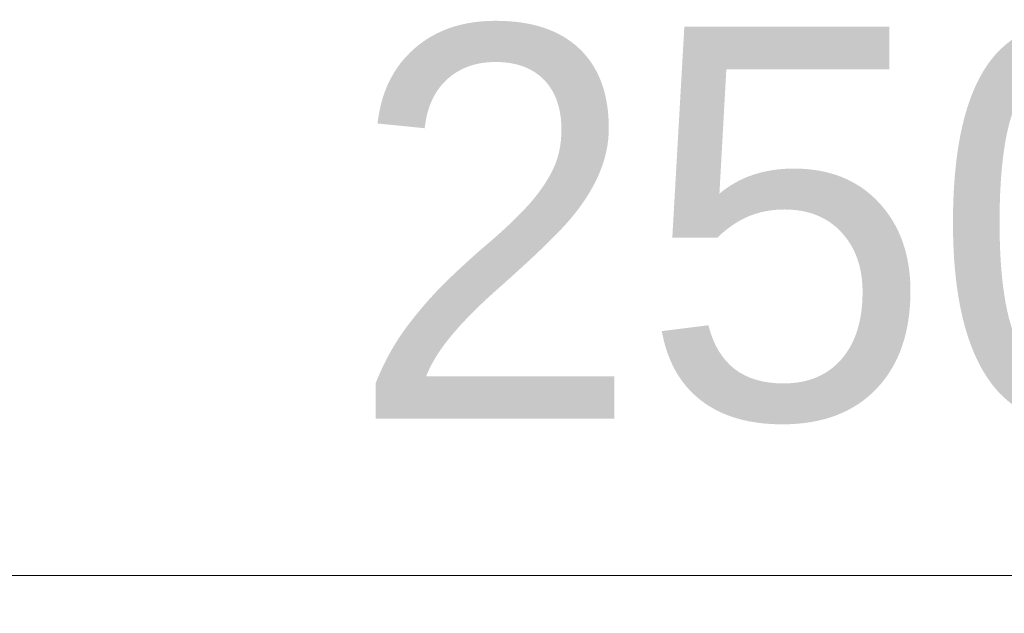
# Model space of a CAD drawing. Header units: millimetres. Extents: x -2233 to 65662, y -50530 to 6847.
# Tile 528 of 656: x 25290 to 25918, y -17104 to -16726. Entities that reach past the tile are written whole.
import ezdxf

# ---------------------------------------------------------------- set-up
doc = ezdxf.new("R2010")
doc.units = ezdxf.units.MM
doc.layers.add('COTAS_P', color=1, linetype='Continuous', lineweight=0)
doc.dimstyles.new('R19_100', dxfattribs={"dimtxt": 250, "dimasz": 150, "dimexe": 150, "dimexo": 80, "dimgap": 100, "dimtad": 1, "dimtih": 1, "dimtoh": 1, "dimdsep": 46, "dimcen": 0.09, "dimadec": 0, "dimazin": 0, "dimtfac": 1, "dimtdec": 4, "dimtofl": 0, "dimtmove": 0, "dimatfit": 3, "dimfxl": 1, "dimtolj": 1, "dimtzin": 0, "dimarcsym": 0})

# ---------------------------------------------------------------- blocks, each defined once
blk = doc.blocks.new('DIM_R32_27')
at = {"layer": 'COTAS_P'}
for p, q in [((24250.07, -17080), (24400.07, -17035)), ((26750.07, -17080), (26600.07, -17035)), ((24250.07, -17980), (24250.07, -17080)), ((24250.07, -17080), (26750.07, -17080)), ((24250.07, -17080), (24400.07, -17125)), ((26750.07, -17080), (26600.07, -17125)), ((26750.07, -17980), (26750.07, -17080))]:
    blk.add_line(p, q, dxfattribs=at)
blk.add_text('2500 P', height=250, dxfattribs=at).set_placement((25500.07, -16980))

msp = doc.modelspace()

# ---------------------------------------------------------------- dimensions: what is measured, and where the dimension line sits
at = {"layer": 'COTAS_P'}
dim = msp.add_aligned_dim(p1=(24250.067, -17980), p2=(26750.067, -17980), distance=900, text='<> P', dimstyle='R19_100', dxfattribs=at)
dim.commit()
dim.dimension.update_dxf_attribs({"geometry": 'DIM_R32_27', "text_midpoint": (25500.067, -17080)})

doc.saveas('drawing.dxf')
